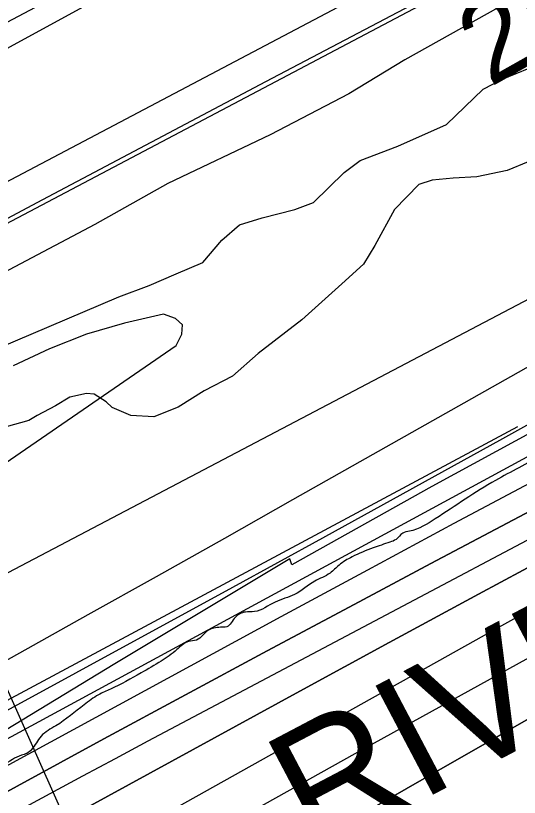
# Model space of a CAD drawing. Extents: x 3324104 to 3361979, y 612876 to 638273.
# Drawn here: x 3354870 to 3355279, y 622268 to 622903 of the extents above; entities that cross this region are included whole.
import ezdxf

# ---------------------------------------------------------------- set-up
doc = ezdxf.new("R2010")
doc.units = 0
for name, color, linetype in [('V-FLOD-BASE', 7, 'Continuous'), ('V-LEVE-TOET', 7, 'Continuous'), ('V-RIVR-EDGE', 7, 'Continuous'), ('V-RIVR-RANG', 7, 'Continuous'), ('V-RRAP-FSHR', 7, 'Continuous'), ('V-RRAP-RVMT', 7, 'Continuous'), ('V-RRAP-RVMT-IDEN', 7, 'Continuous'), ('V-SURV-LINE', 7, 'Continuous'), ('V-TOPO-DPTH', 7, 'Continuous'), ('V-TOPO-MAJR', 7, 'Continuous'), ('V-TOPO-MINR', 7, 'Continuous'), ('V-TOPO-SHOR', 7, 'Continuous'), ('V-TOPO-WATR', 7, 'Continuous'), ('V-UTIL-LINE', 7, 'Continuous'), ('V-WETL-SWMP', 7, 'Continuous')]:
    doc.layers.add(name, color=color, linetype=linetype)

msp = doc.modelspace()

# ---------------------------------------------------------------- linework, layer by layer
at = {"layer": 'V-FLOD-BASE'}
msp.add_lwpolyline([(3354819.84, 622715.27), (3354887.85, 622751.34), (3355073.54, 622849.65), (3355218.42, 622926.05), (3355287.79, 622962.82), (3355365.32, 623004.53), (3355431.33, 623037.14), (3355487.11, 623066.15), (3355590.68, 623109.65), (3355668.98, 623145.88)], dxfattribs=at)
at = {"layer": 'V-LEVE-TOET'}
for points in [[(3352048.33, 621149.58), (3352281.39, 621294.26), (3352547.43, 621455.43), (3352729.05, 621574.03), (3352943.48, 621719.74), (3353193.4, 621891.29), (3353438.06, 622058.76), (3353677.49, 622220.84), (3353834.04, 622327.06), (3353864.34, 622344.83), (3353996.2, 622414.76), (3354263.85, 622558.67), (3354497.32, 622678.09), (3354750.45, 622815.11), (3355094.52, 623002.8), (3355436.28, 623169.16), (3355691.22, 623286.64)], [(3355650.58, 623095.51), (3355507.57, 623030.81), (3355280.93, 622920.19), (3355186.43, 622867.23), (3355140.91, 622839.76), (3355076.97, 622806.49), (3354993.92, 622766.76), (3354934.78, 622733.57), (3354739.57, 622630.31), (3354643.07, 622573.9), (3354528.13, 622513.07), (3354409.78, 622450.13), (3354262.19, 622371.63), (3354031.59, 622251.34), (3353994.86, 622232.24), (3353946.02, 622197.85), (3353844.21, 622130.37), (3353724.14, 622046.83)]]:
    msp.add_lwpolyline(points, dxfattribs=at)
at = {"layer": 'V-RIVR-EDGE'}
msp.add_spline([(3356051.95, 622889.63), (3356029.15, 622881.43), (3356012.46, 622875.66), (3355994.6, 622867.17), (3355977.52, 622859.07), (3355958.5, 622850.97), (3355948.4, 622843.24), (3355934.03, 622834.75), (3355904.12, 622817.76), (3355878.1, 622802.31), (3355856.74, 622790.34), (3355829.95, 622776.44), (3355805.11, 622765.65), (3355764.72, 622744.81), (3355744.14, 622733.61), (3355694.06, 622710.85), (3355668.43, 622698.12), (3355641.64, 622685), (3355605.15, 622669.19), (3355569.44, 622657.26), (3355539.17, 622646.47), (3355510.83, 622636.85), (3355482.11, 622628.39), (3355461.93, 622623.01), (3355442.52, 622614.14), (3355422.73, 622607.21), (3355409.53, 622603.36), (3355388.97, 622597.59), (3355371.88, 622589.49), (3355348.98, 622581.02), (3355297.71, 622547.02), (3355260.04, 622525.78), (3355211.1, 622494.49), (3355190.13, 622484.46), (3355184.7, 622482.92), (3355179.26, 622477.89), (3355174.21, 622475.58), (3355160.62, 622470.96), (3355143.54, 622463.63), (3355133.06, 622457.07), (3355125.67, 622450.49), (3355113.25, 622443.93), (3355096.93, 622433.11), (3355081.02, 622426.95), (3355064.32, 622419.23), (3355056.95, 622418.86), (3355048.8, 622414.62), (3355041.8, 622406.88), (3355036.76, 622406.5), (3355031.32, 622405.74), (3355027.05, 622404.2), (3355017.34, 622396.08), (3355010.74, 622394.93), (3355001.42, 622388.36), (3354988.6, 622379.09), (3354972.29, 622369.43), (3354947.44, 622356.31), (3354937.73, 622351.68), (3354926.08, 622343.56), (3354903.15, 622326.56), (3354891.11, 622318.06), (3354883.33, 622307.22), (3354879.44, 622304.12), (3354875.17, 622302.58), (3354867.8, 622299.11), (3354853.03, 622288.29), (3354842.54, 622279.01), (3354826.61, 622267.41), (3354807.2, 622259.71), (3354793.23, 622255.47), (3354765.68, 622249.73), (3354748.61, 622245.5), (3354734.63, 622239.33), (3354712.11, 622227.37), (3354697.74, 622218.87), (3354685.31, 622209.98), (3354640.65, 622184.5), (3354622.01, 622176.01), (3354616.19, 622175.25), (3354603.38, 622167.52), (3354578.92, 622157.11), (3354554.46, 622147.48), (3354537.39, 622142.87), (3354530.78, 622137.84), (3354500.11, 622122.79), (3354463.61, 622102.33), (3354417.79, 622078.79), (3354386.33, 622060.64), (3354340.11, 622032.44), (3354321.08, 622021.25), (3354284.96, 621998.84), (3354257, 621982.24), (3354217, 621958.68), (3354194.08, 621942.84), (3354176.99, 621931.63), (3354157.57, 621921.98), (3354141.64, 621910.39), (3354135.42, 621904.2), (3354130.36, 621897.62), (3354120.65, 621891.05), (3354103.96, 621882.95), (3354075.58, 621856.65), (3354044.89, 621835.39), (3354013.04, 621812.21), (3353971.47, 621781.67), (3353947.77, 621763.5), (3353941.17, 621763.52), (3353935.35, 621762.76), (3353929.53, 621760.06), (3353924.87, 621756.58), (3353920.59, 621751.55), (3353917.08, 621742.64), (3353910.48, 621741.49), (3353904.66, 621738.4), (3353893.78, 621731.06), (3353879.8, 621721.4), (3353866.19, 621708.64), (3353854.92, 621697.42), (3353843.26, 621687.75), (3353839.77, 621688.54), (3353831.23, 621686.23), (3353823.08, 621681.21), (3353818.03, 621677.34), (3353800.94, 621666.14), (3353790.85, 621663.06), (3353781.91, 621654.94), (3353777.63, 621651.85), (3353776.07, 621648.75), (3353775.67, 621643.71), (3353772.18, 621641), (3353755.87, 621632.13), (3353735.68, 621622.09), (3353718.58, 621608.17), (3353704.21, 621600.45), (3353694.12, 621596.6), (3353683.64, 621592.36), (3353671.21, 621584.25), (3353642.07, 621562.99), (3353598.95, 621534.01), (3353578.37, 621522.43), (3353556.23, 621507.75), (3353547.68, 621501.95), (3353525.93, 621489.21), (3353513.12, 621481.09), (3353497.18, 621468.34), (3353476.98, 621450.94), (3353453.28, 621436.65), (3353435.8, 621424.67), (3353404.72, 621401.09), (3353378.3, 621380.21), (3353361.59, 621368.62), (3353339.46, 621355.1), (3353319.65, 621342.35), (3353299.45, 621329.99), (3353283.54, 621324.6), (3353273.05, 621317.65), (3353254.77, 621295.98), (3353236.88, 621275.47), (3353219.39, 621258.83), (3353195.69, 621241.44), (3353168.49, 621221.34), (3353137.81, 621201.64), (3353112.17, 621185.03), (3353065.55, 621151.79), (3353022.05, 621122.82), (3352993.29, 621100.39), (3352956, 621073.34), (3352907.05, 621037.78), (3352853.8, 620991.77), (3352787.76, 620942.29), (3352749.68, 620913.3), (3352736.85, 620900.92), (3352733.34, 620892.79), (3352728.67, 620886.59), (3352718.96, 620881.19), (3352691.78, 620864.58), (3352660.31, 620841.78), (3352640.5, 620828.25), (3352623.39, 620811.23), (3352605.12, 620792.27), (3352593.46, 620783), (3352582.59, 620778.76), (3352566.29, 620771.43), (3352548.04, 620764.49), (3352522.41, 620750.98), (3352494.45, 620735.54), (3352482.41, 620727.04), (3352479.3, 620723.17), (3352476.96, 620717.36), (3352470.74, 620711.94), (3352455.99, 620707.33), (3352443.18, 620700.38), (3352419.1, 620685.7), (3352392.3, 620669.09), (3352362.78, 620650.94), (3352339.08, 620634.32), (3352315.38, 620615.38), (3352284.68, 620590.63), (3352258.65, 620571.31), (3352228.74, 620550.05), (3352193.39, 620527.65), (3352156.88, 620504.86), (3352131.63, 620487.47), (3352093.95, 620462.36), (3352049.28, 620432.99), (3351990.23, 620391.26), (3351936.63, 620357.26), (3351851.55, 620293.87), (3351833.29, 620281.51), (3351816.98, 620273.79), (3351794.06, 620257.95), (3351767.65, 620240.95), (3351719.86, 620206.17), (3351680.63, 620177.57), (3351657.32, 620160.56), (3351637.11, 620145.87), (3351623.13, 620135.44), (3351603.32, 620124.24), (3351588.57, 620120.01), (3351567.22, 620109.59), (3351552.08, 620103.43), (3351538.1, 620096.48), (3351523.73, 620086.43), (3351510.91, 620076.38), (3351503.52, 620069.81), (3351495.35, 620057.42), (3351486, 620042.32), (3351479.39, 620032.64), (3351469.67, 620022.58), (3351448.3, 620006.34), (3351431.59, 619994.75), (3351404.78, 619973.88), (3351377.97, 619951.84), (3351358.93, 619936.37), (3351332.12, 619915.5), (3351306.08, 619892.29), (3351274.58, 619858.25), (3351238.83, 619826.92), (3351215.12, 619805.65), (3351171.59, 619767.75), (3351145.54, 619739.51), (3351124.55, 619722.11), (3351105.9, 619707.81), (3351089.59, 619696.99), (3351079.49, 619691.2), (3351074.04, 619683.45), (3351058.1, 619666.43), (3351043.34, 619655.22), (3351015.36, 619633.96), (3350999.05, 619623.14), (3350992.05, 619617.34), (3350979.23, 619606.13), (3350966.01, 619594.53), (3350951.25, 619582.15), (3350935.7, 619567.84), (3350923.26, 619555.08), (3350910.05, 619544.25), (3350888.29, 619528.02), (3350846.74, 619504.08), (3350821.49, 619490.18), (3350811.39, 619483.61), (3350805.96, 619480.52), (3350800.9, 619473.16), (3350797.41, 619473.17), (3350793.92, 619474.35), (3350788.88, 619473.58), (3350786.93, 619472.04), (3350785.37, 619467.39), (3350785.36, 619462.73), (3350779.53, 619456.15), (3350765.93, 619445.72), (3350746.11, 619428.7), (3350722.4, 619408.98), (3350716.19, 619407.06), (3350713.08, 619403.96), (3350711.13, 619396.99), (3350708.79, 619391.57), (3350704.52, 619391.58), (3350693.26, 619385.79), (3350686.65, 619379.6), (3350679.64, 619368.37), (3350661.38, 619354.45), (3350648.56, 619344.4), (3350645.46, 619344.8), (3350638.47, 619339.39), (3350623.32, 619330.5), (3350616.33, 619326.26), (3350602.35, 619317.37), (3350598.83, 619308.85), (3350582.91, 619299.19), (3350553.77, 619276), (3350526.18, 619255.51), (3350493.55, 619231.94), (3350474.9, 619219.57), (3350474.5, 619213.76), (3350470.22, 619207.17), (3350458.96, 619202.55), (3350446.14, 619194.05), (3350441.09, 619189.79), (3350438.76, 619186.31), (3350434.48, 619180.89), (3350414.67, 619167.76), (3350401.46, 619159.26), (3350384.75, 619146.89), (3350369.6, 619133.74), (3350356.39, 619125.24), (3350350.95, 619119.05), (3350347.43, 619109.36), (3350338.1, 619097.75), (3350324.88, 619083.82), (3350308.55, 619069.9), (3350300.39, 619062.56), (3350296.13, 619062.57), (3350291.47, 619062.19), (3350274.77, 619050.6), (3350258.45, 619037.45), (3350251.84, 619032.81), (3350244.08, 619029.34), (3350233.61, 619028.21), (3350227.39, 619024.34), (3350220.39, 619016.99), (3350213, 619007.32), (3350202.12, 618996.87), (3350193.57, 618989.52), (3350179.6, 618985.29), (3350173.77, 618980.65), (3350164.84, 618977.96), (3350162.12, 618975.25), (3350159.39, 618971.38), (3350154.33, 618963.64), (3350145.78, 618953.19), (3350125.96, 618938.11), (3350102.66, 618923.05), (3350094.5, 618918.41), (3350086.34, 618913), (3350075.07, 618901.01), (3350064.19, 618892.12), (3350039.32, 618873.57), (3350021.84, 618861.59), (3350002.03, 618848.84), (3349991.94, 618844.21), (3349964.36, 618826.44), (3349938.72, 618807.11), (3349915.41, 618792.82), (3349892.5, 618778.92), (3349868.02, 618761.91), (3349852.49, 618753.03), (3349842.79, 618749.95), (3349830.35, 618739.13), (3349804.32, 618720.19), (3349777.9, 618697.76), (3349751.86, 618677.66), (3349729.72, 618661.43), (3349703.69, 618642.88), (3349678.84, 618629.75), (3349648.93, 618611.99), (3349624.46, 618594.99), (3349592.61, 618575.67), (3349570.48, 618564.87), (3349549.5, 618548.63), (3349505.21, 618518.11), (3349479.19, 618499.94), (3349471.42, 618494.53), (3349458.99, 618487.59), (3349438.4, 618472.12), (3349412.37, 618452.41), (3349379.73, 618429.61), (3349350.21, 618410.29), (3349303.2, 618374.73), (3349277.56, 618357.73), (3349263.97, 618347.29), (3349241.43, 618330.68), (3349226.67, 618319.85), (3349207.25, 618306.33), (3349193.17, 618293.54)], degree=3, dxfattribs=at)
at = {"layer": 'V-RRAP-FSHR'}
msp.add_lwpolyline([(3353211.76, 621284.79), (3354078.79, 621880.27), (3354385.88, 622077.34), (3354728.27, 622274.75), (3355278, 622569.49)], dxfattribs=at)
at = {"layer": 'V-RRAP-RVMT'}
for p, q in [((3355323.07, 622583.3), (3355208.2, 622520.69)), ((3355208.2, 622520.69), (3355094.72, 622457.27)), ((3355093.01, 622462.09), (3354950.97, 622376.7)), ((3355094.72, 622457.27), (3355093.01, 622462.09)), ((3354950.97, 622376.7), (3354855.58, 622318.89))]:
    msp.add_line(p, q, dxfattribs=at)
at = {"layer": 'V-SURV-LINE'}
for points in [[(3353981.34, 622302.8), (3355461.75, 623084.23)], [(3355475.75, 623057.69), (3353995.34, 622276.27)]]:
    msp.add_lwpolyline(points, dxfattribs=at)
at = {"layer": 'V-TOPO-DPTH'}
for points in [[(3356335.67, 623084.15), (3356302.73, 623070.5), (3356251.46, 623048.8), (3356244.29, 623045.67), (3356237.17, 623042.42), (3356230.12, 623039.01), (3356223.13, 623035.49), (3355758.71, 622794.29), (3355671.73, 622748.9), (3355557.21, 622689.08), (3355527.51, 622673.54), (3355497.83, 622657.99), (3355468.17, 622642.4), (3355438.52, 622626.79), (3355408.9, 622611.11), (3355379.32, 622595.37), (3355349.79, 622579.52), (3355320.3, 622563.61), (3354850.48, 622309.01)], [(3354836.25, 622258.22), (3354942.17, 622315.88), (3355008.38, 622351.76), (3355074.68, 622387.48), (3355141.11, 622422.95), (3355207.62, 622458.26), (3355479.38, 622601.88), (3355498.76, 622612.04), (3355518.18, 622622.13), (3355537.66, 622632.1), (3355557.18, 622642), (3355752.47, 622740.24), (3356228.06, 622962.18), (3356248.96, 622971.36), (3356269.92, 622980.36), (3356290.99, 622989.11), (3356312.14, 622997.68)], [(3354836.25, 622258.22), (3354942.17, 622315.88), (3355008.38, 622351.76), (3355074.68, 622387.48), (3355141.11, 622422.95), (3355207.62, 622458.26), (3355479.38, 622601.88), (3355498.76, 622612.04), (3355518.18, 622622.13), (3355537.66, 622632.1), (3355557.18, 622642), (3355752.47, 622740.24), (3356228.06, 622962.18), (3356248.96, 622971.36), (3356269.92, 622980.36), (3356290.99, 622989.11), (3356312.14, 622997.68)], [(3356356.71, 622871.23), (3355607.42, 622555.21), (3355587.3, 622545.5), (3355567.31, 622535.53), (3355547.51, 622525.18), (3355527.85, 622514.57), (3355145.77, 622303.66), (3355099.77, 622278.12), (3355053.84, 622252.44), (3355008.03, 622226.55), (3354962.3, 622200.52), (3354943.4, 622189.71), (3354907.16, 622169.01), (3354870.89, 622148.37), (3354834.57, 622127.8)], [(3356356.71, 622871.23), (3355607.42, 622555.21), (3355587.3, 622545.5), (3355567.31, 622535.53), (3355547.51, 622525.18), (3355527.85, 622514.57), (3355145.77, 622303.66), (3355099.77, 622278.12), (3355053.84, 622252.44), (3355008.03, 622226.55), (3354962.3, 622200.52), (3354943.4, 622189.71), (3354907.16, 622169.01), (3354870.89, 622148.37), (3354834.57, 622127.8)], [(3354869.67, 622093.49), (3354882.89, 622101.03), (3354896.1, 622108.59), (3354909.31, 622116.16), (3354922.5, 622123.75), (3355585.66, 622503.26), (3355588.77, 622504.83), (3355591.9, 622506.37), (3355612.47, 622516.2), (3355625.99, 622522.43), (3355639.62, 622528.39), (3355653.41, 622533.96), (3355667.31, 622539.27), (3355675.94, 622542.43), (3356355.15, 622819.11)], [(3354869.67, 622093.49), (3354882.89, 622101.03), (3354896.1, 622108.59), (3354909.31, 622116.16), (3354922.5, 622123.75), (3355585.66, 622503.26), (3355588.77, 622504.83), (3355591.9, 622506.37), (3355612.47, 622516.2), (3355625.99, 622522.43), (3355639.62, 622528.39), (3355653.41, 622533.96), (3355667.31, 622539.27), (3355675.94, 622542.43), (3356355.15, 622819.11)], [(3354862.73, 622224.17), (3354893.41, 622241.04), (3355101.28, 622354.64), (3355173.7, 622394.08), (3355246.19, 622433.38), (3355318.79, 622472.47), (3355391.46, 622511.42), (3355532.01, 622586.48), (3355534.48, 622587.78), (3355536.95, 622589.07), (3355539.43, 622590.34), (3355541.92, 622591.59), (3355561.57, 622601.36), (3355573.93, 622607.41), (3355586.35, 622613.35), (3355598.84, 622619.12), (3355611.38, 622624.79), (3355707.62, 622667.52)], [(3355707.62, 622667.52), (3355611.38, 622624.79), (3355598.84, 622619.12), (3355586.35, 622613.35), (3355573.93, 622607.41), (3355561.57, 622601.36), (3355541.92, 622591.59), (3355539.43, 622590.34), (3355536.95, 622589.07), (3355534.48, 622587.78), (3355532.01, 622586.48), (3355391.46, 622511.42), (3355318.79, 622472.47), (3355246.19, 622433.38), (3355173.7, 622394.08), (3355101.28, 622354.64), (3354893.41, 622241.04), (3354862.73, 622224.17)]]:
    msp.add_lwpolyline(points, dxfattribs=at)
at = {"layer": 'V-TOPO-MAJR'}
for points in [[(3357036.92, 623475.26), (3356113.56, 623231.69), (3356095.43, 623221.25), (3355508.41, 622799.91), (3355495.54, 622790.38), (3355482.29, 622780.9), (3355475.84, 622776.4), (3355469.31, 622772), (3355462.68, 622767.76), (3355455.99, 622763.62), (3355445.14, 622757.1), (3355443.81, 622756.31), (3355441.13, 622754.77), (3355439.78, 622754.01), (3355428.07, 622747.56), (3355420.85, 622743.6), (3355413.62, 622739.68), (3355406.36, 622735.8), (3355399.09, 622731.95), (3354773.79, 622403.37)], [(3355005.91, 622652.17), (3355000.22, 622657.26), (3354990.43, 622660.67), (3354958.84, 622653.49), (3354927.89, 622644.45), (3354897.9, 622632.59), (3354868.56, 622618.85)], [(3354743.69, 622458.54), (3355000.87, 622635.24), (3355005.44, 622644.55), (3355005.91, 622652.17)]]:
    msp.add_lwpolyline(points, dxfattribs=at)
at = {"layer": 'V-TOPO-MINR'}
for points in [[(3356897.15, 623379.54), (3356208.04, 623146.33), (3356197.6, 623141.72), (3356187.28, 623136.86), (3356177.14, 623131.63), (3356167.13, 623126.14), (3356057.26, 623063.3), (3355992.46, 623026.12), (3355503.51, 622741.36), (3355483.59, 622729.78), (3355463.63, 622718.26), (3355443.62, 622706.82), (3355423.58, 622695.43), (3355095.26, 622509.91), (3355039.89, 622478.7), (3354984.5, 622447.55), (3354929.04, 622416.5), (3354873.55, 622385.51), (3354782.39, 622334.72)], [(3356411.3, 623150.86), (3356267.2, 623091.83), (3356244.27, 623082.08), (3356221.52, 623071.94), (3355522.88, 622703.26), (3355484.45, 622681.58), (3355445.96, 622659.98), (3355407.44, 622638.44), (3355338.73, 622600.11), (3355265.77, 622559.55), (3355192.74, 622519.12), (3355119.6, 622478.9), (3355046.39, 622438.81), (3354791.37, 622299.63)], [(3356335.67, 623084.15), (3356302.73, 623070.5), (3356251.46, 623048.8), (3356244.29, 623045.67), (3356237.17, 623042.42), (3356230.12, 623039.01), (3356223.13, 623035.49), (3355758.71, 622794.29), (3355671.73, 622748.9), (3355557.21, 622689.08), (3355527.51, 622673.54), (3355497.83, 622657.99), (3355468.17, 622642.4), (3355438.52, 622626.79), (3355408.9, 622611.11), (3355379.32, 622595.37), (3355349.79, 622579.52), (3355320.3, 622563.61), (3354850.48, 622309.01)], [(3356315.29, 623036.86), (3356284.19, 623024.53), (3356253.24, 623011.84), (3356222.51, 622998.62), (3356191.93, 622985.04), (3356161.57, 622970.99), (3356131.33, 622956.66), (3356101.28, 622941.94), (3355565.09, 622668.91), (3355536.63, 622654.34), (3355508.22, 622639.68), (3355367.05, 622565.5), (3355296.59, 622528.19), (3355226.22, 622490.69), (3355155.99, 622452.94), (3355085.85, 622415.02), (3354843.25, 622283.25)], [(3356334.77, 622972.5), (3356297.09, 622957.06), (3356291.01, 622954.54), (3356284.95, 622951.99), (3356278.9, 622949.38), (3356272.87, 622946.75), (3355799.27, 622737.1), (3355744.45, 622711.81), (3355690, 622685.77), (3355635.78, 622659.23), (3355549.42, 622616.19), (3355538.58, 622610.74), (3355527.77, 622605.23), (3355517, 622599.65), (3355506.25, 622594), (3354977.66, 622313.9), (3354951.13, 622299.79), (3354924.64, 622285.61), (3354898.19, 622271.36), (3354871.77, 622257.04), (3354829.53, 622234.06)], [(3356315.92, 622893.42), (3356291.2, 622883.25), (3356266.45, 622873.19), (3355619.49, 622590.99), (3355586.37, 622575.64), (3355553.41, 622559.95), (3355520.7, 622543.76), (3355488.15, 622527.23), (3355453.94, 622509.52), (3355404.55, 622483.64), (3355355.32, 622457.43), (3355306.36, 622430.74), (3355257.58, 622403.72), (3354896.37, 622201.38), (3354874.32, 622189), (3354852.28, 622176.59)], [(3356356.71, 622871.23), (3355607.42, 622555.21), (3355587.3, 622545.5), (3355567.31, 622535.53), (3355547.51, 622525.18), (3355527.85, 622514.57), (3355145.77, 622303.66), (3355099.77, 622278.12), (3355053.84, 622252.44), (3355008.03, 622226.55), (3354962.3, 622200.52), (3354943.4, 622189.71), (3354907.16, 622169.01), (3354870.89, 622148.37), (3354834.57, 622127.8)], [(3356355.15, 622819.11), (3355675.94, 622542.43), (3355667.31, 622539.27), (3355653.41, 622533.96), (3355639.62, 622528.39), (3355625.99, 622522.43), (3355612.47, 622516.2), (3355591.9, 622506.37), (3355588.77, 622504.83), (3355585.66, 622503.26), (3354922.5, 622123.75), (3354909.31, 622116.16), (3354896.1, 622108.59), (3354882.89, 622101.03), (3354869.67, 622093.49)], [(3355707.62, 622667.52), (3355611.38, 622624.79), (3355598.84, 622619.12), (3355586.35, 622613.35), (3355573.93, 622607.41), (3355561.57, 622601.36), (3355541.92, 622591.59), (3355539.43, 622590.34), (3355536.95, 622589.07), (3355534.48, 622587.78), (3355532.01, 622586.48), (3355391.46, 622511.42), (3355318.79, 622472.47), (3355246.19, 622433.38), (3355173.7, 622394.08), (3355101.28, 622354.64), (3354893.41, 622241.04), (3354862.73, 622224.17)]]:
    msp.add_lwpolyline(points, dxfattribs=at)
at = {"layer": 'V-TOPO-SHOR'}
msp.add_lwpolyline([(3355651.33, 623306.1), (3355443.74, 623204.7), (3355259.41, 623107.78), (3355126.02, 623041.86), (3354985.99, 622962.8), (3354786.02, 622856.72), (3354599.02, 622754.96), (3354402.53, 622646.19), (3354239.91, 622564.02), (3354045.44, 622458.03), (3353808.21, 622323.23), (3353722.68, 622266.99), (3353654.19, 622217.88), (3353559.9, 622151.89), (3353401.12, 622043.72), (3353200.27, 621907.45), (3353008.97, 621774.07), (3352819.08, 621638.65), (3352713.88, 621569.06), (3352571.34, 621474.87), (3352516.97, 621443.14), (3352461.97, 621408.65), (3352340.37, 621334.68), (3352239.82, 621274.09)], dxfattribs=at)
at = {"layer": 'V-TOPO-WATR'}
msp.add_lwpolyline([(3356312.14, 622997.68), (3356290.99, 622989.11), (3356269.92, 622980.36), (3356248.96, 622971.36), (3356228.06, 622962.18), (3355752.47, 622740.24), (3355557.18, 622642), (3355537.66, 622632.1), (3355518.18, 622622.13), (3355498.76, 622612.04), (3355479.38, 622601.88), (3355207.62, 622458.26), (3355141.11, 622422.95), (3355074.68, 622387.48), (3355008.38, 622351.76), (3354942.17, 622315.88), (3354836.25, 622258.22)], dxfattribs=at)
at = {"layer": 'V-UTIL-LINE'}
msp.add_line((3354769.59, 622566.55), (3356280.01, 619181.13), dxfattribs=at)
at = {"layer": 'V-WETL-SWMP'}
for points in [[(3354855.52, 622632.74), (3354954.31, 622674.79), (3354978.85, 622684.1), (3355000.65, 622693.36), (3355022.45, 622702.63), (3355037.94, 622720.71), (3355052.14, 622733.29), (3355070.57, 622739.07), (3355097.21, 622745.67), (3355112.21, 622751.39), (3355137.2, 622775.8), (3355150.08, 622785.61), (3355180.76, 622797.07), (3355220.26, 622814.85), (3355249.98, 622843.45), (3355266.31, 622851.94), (3355287.44, 622860.51), (3355307.89, 622868.38), (3355320.04, 622880.24), (3355384.01, 622912.13)], [(3355286.53, 622784.46), (3355269.49, 622777.33), (3355244.88, 622772.14), (3355225.69, 622771.15), (3355208.57, 622769.5), (3355197.65, 622765.9), (3355178.08, 622745.69), (3355162.09, 622716.63), (3355152.73, 622701.39), (3355135.15, 622685.33), (3355102.7, 622656.01), (3355067.46, 622628.69), (3355046.49, 622610.52)], [(3355046.49, 622610.52), (3355023.36, 622598.49), (3355002.31, 622585.12), (3354982.55, 622577.26), (3354964.01, 622578.34), (3354948.81, 622584.95), (3354943.94, 622589.68), (3354934.24, 622595.7), (3354928.06, 622596.28), (3354914.39, 622593.32), (3354902.84, 622586.28), (3354887.87, 622578.49), (3354881.08, 622574.27), (3354844.2, 622564.08)]]:
    msp.add_lwpolyline(points, dxfattribs=at)

# ---------------------------------------------------------------- texts
at = {"layer": 'V-RIVR-RANG'}
msp.add_text('28.7', height=67, rotation=29.43833, dxfattribs=at).set_placement((3355255.32, 622844.62))
at = {"layer": 'V-RRAP-RVMT-IDEN'}
msp.add_text('RIVER', height=100, rotation=27.78858, dxfattribs=at).set_placement((3355112.94, 622219.77))

doc.saveas('drawing.dxf')
